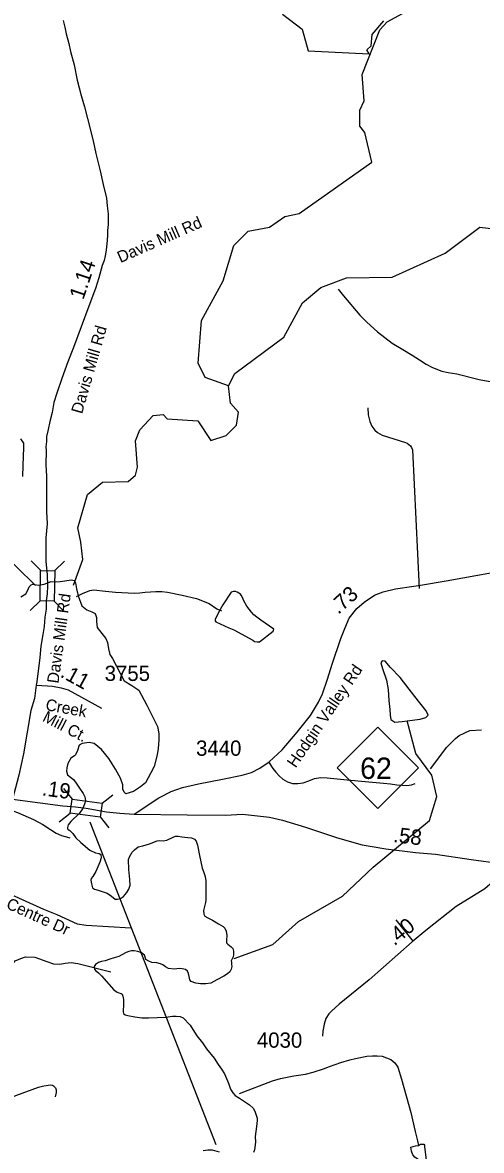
# Model space of a CAD drawing. Extents: x 1662474 to 1856135, y 779280 to 917889.
# Drawn here: x 1763739 to 1767501, y 787772 to 797012 of the extents above; entities that cross this region are included whole.
import ezdxf

# ---------------------------------------------------------------- set-up
doc = ezdxf.new("R2010")
doc.units = 0
for name, color, linetype in [('Exist Boundary Political City Limit New', 7, 'Continuous'), ('Exist Hydrographic Creek Single Shore', 7, 'Continuous'), ('Exist Hydrographic Misc Water Feature', 7, 'Continuous'), ('Exist Hydrographic Pond Under 1500 Sq Ft', 7, 'Continuous'), ('Exist Road Non-System Type 51', 7, 'Continuous'), ('Exist Road Non-System Type 51 Label', 7, 'Continuous'), ('Exist Road Primary NC Attributed', 7, 'Continuous'), ('Exist Road Primary NC Mileage Hundredths English Label', 7, 'Continuous'), ('Exist Road Primary NC Shield CELL', 7, 'Continuous'), ('Exist Road Primary NC Shield Number Label', 7, 'Continuous'), ('Exist Road Primary NC Structure Standard Bridge CELL', 7, 'Continuous'), ('Exist Road Secondary Mileage Hundredths English Label', 7, 'Continuous'), ('Exist Road Secondary Structure Standard Bridge CELL', 7, 'Continuous'), ('Exist Road Secondary Structure Standard Bridge Number Label', 7, 'Continuous'), ('Exist Road Secondary Type 51 Attributed', 7, 'Continuous'), ('Exist Road Secondary Type 51 Label', 7, 'Continuous'), ('Exist Road Secondary Type 51 Number Label', 7, 'Continuous'), ('Map Preparation Boundary City Limit Buffer Line', 7, 'Continuous')]:
    doc.layers.add(name, color=color, linetype=linetype)

msp = doc.modelspace()

# ---------------------------------------------------------------- linework, layer by layer
at = {"layer": 'Exist Boundary Political City Limit New'}
msp.add_lwpolyline([(1765869.6, 797080), (1766032.1, 796958), (1766079.6, 796781.8), (1766581.9, 796755.1), (1766561.9, 796790.2), (1766596.1, 796822.4), (1766604.1, 796914.9), (1766700.6, 797025.5)], dxfattribs=at)
at = {"layer": 'Exist Hydrographic Creek Single Shore'}
for points in [[(1763722.4, 793602.2), (1763747, 793567.3), (1763748.4, 793532.4), (1763742.4, 793384.9), (1763738.9, 793294.6)], [(1763725.5, 792308.8), (1763766, 792333.4), (1763783.8, 792361.2), (1763795.1, 792388.8), (1763809.2, 792406.4), (1763824.2, 792410.6), (1763841.5, 792407.4), (1763870.9, 792404.6), (1763916.6, 792412.7), (1763972.8, 792434.5), (1764009.5, 792429.8), (1764048.6, 792434), (1764141, 792446.8), (1764161.5, 792441.6), (1764173.5, 792421.6), (1764182, 792372.8), (1764195.1, 792316.6), (1764226, 792234.5), (1764265.1, 792201.7), (1764307.1, 792185.4), (1764333.6, 792171.8), (1764346.8, 792139.5), (1764345.8, 792106.7), (1764351.5, 792057.3)], [(1764351.5, 792057.3), (1764390.4, 792007.8), (1764420.8, 791965.8), (1764436.5, 791933.2), (1764443.1, 791882.6), (1764453.9, 791834.8), (1764475.9, 791802.5), (1764572, 791620.3), (1764636.5, 791580.7), (1764692.8, 791541.9), (1764759.4, 791421.4), (1764845.8, 791246.3), (1764857, 791188.9), (1764856.8, 791135.6), (1764851.2, 791063.9), (1764841.8, 791012.2), (1764817.6, 790917.4), (1764791.6, 790867.1), (1764746.2, 790783.4), (1764706.6, 790750.6), (1764648.6, 790711.9), (1764587.2, 790693.6), (1764571.1, 790706.7), (1764561.5, 790732.9), (1764560.6, 790767.9), (1764541.8, 790822.4), (1764500.6, 790896.5), (1764446.5, 790984.4), (1764386.4, 791056.8), (1764325.2, 791106.7), (1764285.6, 791114.3), (1764227.4, 791106.9), (1764204, 791091.2), (1764191.1, 791048.9), (1764172.5, 791013.5), (1764164.6, 791004.9), (1764135, 790986.2), (1764110, 790941.6), (1764102.1, 790907.8), (1764099.5, 790879.1), (1764108.8, 790850.6), (1764132.6, 790829), (1764156.2, 790810.1), (1764178, 790780.4), (1764207.6, 790741.1), (1764237.6, 790697.5), (1764249.1, 790667.9), (1764254.4, 790636.1), (1764248.6, 790607.8), (1764230, 790569.9), (1764205, 790536.1), (1764135, 790467.1), (1764114, 790439.5), (1764108.8, 790416.9), (1764109.2, 790406.4), (1764114, 790402.5), (1764128.4, 790394.6), (1764152.9, 790369.4), (1764176.8, 790332.2), (1764216.9, 790295.7), (1764290.1, 790231.6), (1764337.6, 790210.7), (1764368.6, 790205.4), (1764382.2, 790197.2), (1764384.6, 790169.2), (1764372.2, 790134), (1764341, 790058.7), (1764316.6, 790017.2), (1764301.4, 789999.4), (1764299.2, 789986.8), (1764305.2, 789955.8), (1764314, 789924.3), (1764328.9, 789912.2), (1764359.4, 789903.3), (1764432.6, 789879.4), (1764468.2, 789856.6), (1764500, 789830.1), (1764518.1, 789829.6), (1764543.1, 789837.4), (1764565.9, 789852.4), (1764595.1, 789884.7), (1764611.6, 789913.6), (1764621.4, 789946.6), (1764618.1, 789992), (1764610.9, 790074.2), (1764607.6, 790154.5), (1764614.8, 790176.8), (1764639.1, 790216.7), (1764656.5, 790234.2), (1764687.8, 790259.2), (1764726, 790267.9), (1764780.4, 790284.9), (1764841.8, 790308), (1764863, 790312.2), (1764891.9, 790308.8), (1764922.4, 790314.1), (1764974.6, 790337.9), (1764992.5, 790345.8), (1765014.2, 790346.4), (1765045.8, 790340.8)], [(1765045.8, 790340.8), (1765094, 790336.6), (1765123.1, 790334.6), (1765148.1, 790321.4), (1765162.5, 790305.7), (1765173.5, 790274.4), (1765191.1, 790188.1), (1765210.8, 790085.8), (1765223.4, 790058.7), (1765236.5, 790015.9), (1765241.8, 789979.9), (1765241, 789823.8), (1765240, 789803.1), (1765223.9, 789736.9), (1765225, 789708.6), (1765233.9, 789691.2), (1765259.1, 789676.8), (1765297.1, 789659.2), (1765346.2, 789629.8), (1765385.1, 789607.5), (1765398.8, 789592.3), (1765409.2, 789568.7), (1765413.4, 789532.2), (1765410.8, 789496.2), (1765410.5, 789472.9), (1765422.6, 789462.6), (1765449.1, 789441.4), (1765464.1, 789426.2), (1765468.8, 789405.9), (1765469.6, 789376), (1765465.6, 789358.9), (1765450.4, 789325.1), (1765451.8, 789311.2), (1765452.2, 789296.8), (1765454.4, 789278.6), (1765449.1, 789256.6), (1765438.6, 789234.3), (1765418.6, 789218.8), (1765389, 789200.4), (1765332.4, 789171.1), (1765282.8, 789143.8), (1765243.1, 789136.4), (1765198.2, 789136.1), (1765159.4, 789142.9), (1765120.8, 789157.1), (1765110.5, 789170.2), (1765104, 789196.5), (1765098.5, 789220.9), (1765091.4, 789240.6), (1765074.1, 789255.8), (1765047.5, 789261.1), (1765024.8, 789261.9), (1764983, 789257.9), (1764936.5, 789263.4), (1764911.1, 789276.3), (1764888.5, 789292.1), (1764870.9, 789302), (1764841.2, 789308.3), (1764799, 789313.3), (1764774.6, 789323.2), (1764750.8, 789336.9), (1764745.5, 789354.5), (1764738.9, 789373.4), (1764715.2, 789391), (1764685.4, 789402), (1764654.4, 789408.3), (1764633.9, 789406.2), (1764610.2, 789402.6), (1764589.2, 789393.1), (1764554.6, 789373.9), (1764528.4, 789362.1), (1764489.5, 789350.3), (1764455.1, 789338), (1764417.4, 789326.2), (1764386.4, 789318.8), (1764362.8, 789310.9), (1764336.2, 789295.4), (1764327.1, 789280.2), (1764326.2, 789271.3), (1764330, 789258.4), (1764340.2, 789243.5), (1764360.8, 789227.5), (1764387.8, 789202.6), (1764488.8, 789087.6), (1764514, 789069.5), (1764529.8, 789064.5), (1764548.9, 789059.2), (1764556.8, 789053.4), (1764561.5, 789037.4), (1764566.8, 789008.6), (1764566.8, 788971.6), (1764563.2, 788910.4), (1764567.5, 788894.9), (1764580.6, 788884.4), (1764603.8, 788876.6), (1764659.6, 788866.3), (1764718.4, 788859), (1764770.6, 788859.2), (1764915, 788865.2), (1764967.8, 788872.6)], [(1764967.8, 788872.6), (1764999.5, 788872.6), (1765032.6, 788868.7), (1765055.8, 788857.9), (1765112.4, 788798.1), (1765136.2, 788763.2), (1765168, 788712.2), (1765213.4, 788652.9), (1765247, 788605.7), (1765311.1, 788529.1), (1765342.9, 788476.1), (1765369.9, 788438), (1765394.2, 788398.9), (1765419.5, 788343), (1765430.5, 788314.1), (1765443.6, 788274.2), (1765463, 788244), (1765483.5, 788223), (1765517.4, 788200.2), (1765566.5, 788168.7), (1765600.2, 788145.6), (1765628.6, 788118.8), (1765643.9, 788092.9), (1765661.5, 788037.5), (1765661.8, 788018.8), (1765656.2, 787968.7), (1765646.5, 787886.6), (1765647.8, 787840.6), (1765639.9, 787778.4), (1765631.8, 787755.9)], [(1765354.1, 787759.2), (1765296.9, 787774.2), (1765257, 787773.2), (1765220, 787767.7)]]:
    msp.add_lwpolyline(points, dxfattribs=at)
at = {"layer": 'Exist Hydrographic Misc Water Feature'}
for points in [[(1765428.1, 794036), (1765479.2, 794136.8), (1765882.1, 794433.7), (1766034.2, 794716.3), (1766185.2, 794841.1), (1766394.1, 794922.3), (1766769.1, 794927.8), (1767204.3, 795122.4), (1767489.1, 795336.5), (1767623.2, 795320.6), (1767823.1, 795342.8), (1768250.2, 795590.1), (1768652.1, 795877.4), (1769363.3, 796122.1), (1769797.1, 796175.7), (1770106.2, 796248.2), (1770248.3, 796330.6), (1770922.3, 797134.2), (1771172.2, 797175), (1771348.2, 797279.8), (1771875.4, 797511.9), (1772050.3, 797534.6), (1772481.3, 798248), (1772498.3, 798306.6)], [(1765428.1, 794036), (1765237.2, 794105.6), (1765180.2, 794221.6), (1765207.1, 794572.2), (1765385, 794896.9), (1765471.2, 795187.2), (1765589.1, 795303), (1765764.2, 795335.5), (1765890.1, 795424.9), (1766007.2, 795448.7), (1766602.2, 795869.9), (1766545.2, 796110.6), (1766504.2, 796164), (1766505.2, 796295.3), (1766539.1, 796370.1), (1766524.1, 796587), (1766669.1, 796951.6), (1766728.1, 797019.4), (1767004.1, 797168), (1767147.3, 797306.3), (1767266.2, 797546.7), (1767261.3, 798032.6)], [(1766327.1, 794828.3), (1766370.7, 794773.9), (1766503.2, 794614.8), (1766560.8, 794558.3), (1766648.2, 794477.6), (1766769.6, 794386.5), (1766857.1, 794333.8), (1766932.8, 794287.2), (1766994.5, 794248.6), (1767048.2, 794214.2), (1767099.9, 794185.7), (1767175.8, 794155.1), (1767227.6, 794146.7), (1767299.6, 794134.1), (1767483.1, 794088.6), (1767587.1, 794067.8)], [(1764156.2, 792404.4), (1764233.1, 792612.9), (1764217.1, 792754.4), (1764193.1, 792873), (1764271.2, 793147.1), (1764396.1, 793246.3), (1764605, 793251.9), (1764664.1, 793303.2), (1764681.1, 793368.6), (1764666.1, 793585.4), (1764700.2, 793676.7), (1764809.1, 793792.7), (1764893.1, 793800.8), (1764926.1, 793767.3), (1765176.1, 793749.1), (1765283.1, 793589.3), (1765408.2, 793629.4), (1765492.1, 793713.1), (1765510.1, 793821), (1765444.1, 793894.6), (1765428.1, 794036)], [(1764181.4, 792311.6), (1764230, 792334.8), (1764290.3, 792358.4), (1764324.3, 792364.1), (1764420.3, 792355.3), (1764502.1, 792344.6), (1764658.1, 792337.3), (1764700.2, 792341), (1764744.3, 792344.6), (1764832.4, 792351.9), (1764882.5, 792351.5), (1764928.4, 792345.1), (1765048.1, 792320.1), (1765166, 792295.2), (1765269.6, 792252.3), (1765333.2, 792209.7), (1765369, 792193.5)], [(1765473.2, 789344.9), (1765791, 789459.8), (1766001.2, 789649.2), (1766361.1, 789855.2), (1766613.1, 790092.9), (1767074.1, 790474.1), (1767134.1, 790673.1), (1767094.2, 790847.9), (1766962.1, 791024.6), (1766892.7, 791291.4)], [(1767082.7, 790897.8), (1767127.4, 790956.8), (1767214.3, 791072.1), (1767289, 791147.4), (1767319.3, 791171.2), (1767405.6, 791212.5), (1767501.6, 791217.7)], [(1763033.9, 790406.2), (1763046, 790414.1), (1763080.3, 790435.7), (1763156.5, 790483.2), (1763291.1, 790524.1), (1763373.1, 790541.4), (1763595.3, 790565.6), (1763639.4, 790565.2), (1763669.2, 790553), (1763697.3, 790540.7), (1763828.7, 790483.7), (1763904.6, 790443), (1763968.1, 790400.5), (1764013.9, 790372.1), (1764059.8, 790351.8), (1764117.6, 790335.3), (1764127.7, 790333.2)], [(1763669.2, 789312.7), (1763679.2, 789324.6), (1763725.4, 789344.3), (1763763.5, 789357.9), (1763841.4, 789355.3), (1763879.6, 789343), (1763929.2, 789322.5), (1763993.2, 789300.1), (1764045, 789299.6), (1764089.3, 789307.2), (1764137.3, 789312.9), (1764193.3, 789304.4), (1764464, 789235.4)], [(1765518.7, 788238), (1765789.6, 788343.1), (1765853.8, 788362.5), (1765962.1, 788383.6), (1766058.2, 788396.9), (1766122.4, 788414.3), (1766206.7, 788439.7), (1766254.7, 788459.2), (1766349, 788492.5), (1766423.2, 788513.9), (1766467.3, 788525.6), (1766561.4, 788544.8), (1766607.6, 788546.4), (1766647.5, 788546.1), (1766687.5, 788543.8), (1766721.4, 788531.5), (1766757.5, 788517.1), (1766791.1, 788490.9), (1766814.9, 788454.7), (1766846, 788356.4), (1766921.9, 788083.7), (1766956.6, 787927.4), (1766975.8, 787851.2), (1766985.7, 787813.1)]]:
    msp.add_lwpolyline(points, dxfattribs=at)
at = {"layer": 'Exist Hydrographic Pond Under 1500 Sq Ft'}
for points in [[(1765380.9, 792241), (1765358.8, 792203.2), (1765318.7, 792126), (1765319.2, 792111.5), (1765324.3, 792102.7), (1765393.7, 792070.9), (1765429.5, 792054.6), (1765471.4, 792036.2), (1765626.8, 791952.9), (1765640.7, 791942.8), (1765662.7, 791938.7), (1765682.6, 791938.5), (1765793.3, 792027.6), (1765799.5, 792043.6), (1765694, 792115.4), (1765660.3, 792141.2), (1765634.7, 792159.6), (1765614.8, 792181.9), (1765577, 792232.4), (1765553.4, 792275.6), (1765541.7, 792301.7), (1765531.9, 792321.9), (1765525.7, 792329.9), (1765497.8, 792346.1), (1765484.1, 792350.2), (1765469.9, 792350.4), (1765449.8, 792346.5), (1765380.9, 792241)], [(1766892.7, 791291.4), (1767000, 791305.5), (1767044.2, 791318.2), (1767064.7, 791338.7), (1767047.3, 791373.4), (1766954.2, 791490.1), (1766835.9, 791646.2), (1766755.4, 791728.2), (1766712.8, 791781.8), (1766686, 791783.4), (1766676.5, 791767.7), (1766689.1, 791720.3), (1766723.8, 791624.1), (1766736.5, 791548.4), (1766742.8, 791458.5), (1766749.1, 791386), (1766752.2, 791338.7), (1766758.6, 791302.4), (1766791.7, 791281.9), (1766850.1, 791285), (1766892.7, 791291.4)], [(1766985.7, 787813.1), (1767001.7, 787823), (1767021.8, 787824.8), (1767029.8, 787822.8), (1767033.7, 787814.7), (1767035.5, 787800.7), (1767048.6, 787694.6), (1767048.6, 787684.6), (1767042.5, 787678.6), (1767024.4, 787678.8), (1766990.6, 787693.1), (1766972.8, 787703.2), (1766954.7, 787717.3), (1766938.9, 787737.5), (1766927.2, 787765.6), (1766921.5, 787799.6), (1766959.6, 787809.3), (1766985.7, 787813.1)]]:
    msp.add_lwpolyline(points, dxfattribs=at)
at = {"layer": 'Exist Road Non-System Type 51'}
msp.add_line((1766798.6, 789660.5), (1766941.8, 789482.9), dxfattribs=at)
for points in [[(1766569.6, 793856.2), (1766572.6, 793798.8), (1766585.9, 793744.7), (1766602.9, 793706.4), (1766628.1, 793673.6), (1766649.9, 793654.4), (1766686.4, 793632.9), (1766782.1, 793601.4), (1766878.2, 793573.4), (1766892.4, 793566.5), (1766918.1, 793544.9), (1766927.9, 793530), (1766934.9, 793512.7), (1766991.1, 792376.2)], [(1765762.1, 790948.1), (1765791, 790902.6), (1765814.9, 790872.6), (1765842.6, 790842.2), (1765874.1, 790814.9), (1765911.8, 790793.2), (1765952.2, 790779.6), (1765995.9, 790777.4), (1766040.9, 790784.7), (1766086.4, 790800.8), (1766133.1, 790819.1), (1766183.8, 790826.9), (1766237, 790824.6), (1766291.4, 790818.9), (1766346, 790815.1), (1766401.6, 790808.4), (1766459.4, 790802.7), (1766518, 790797.4), (1766578, 790791.9), (1766638.6, 790785.4), (1766698.6, 790781), (1766754.2, 790775), (1766807.1, 790768.7), (1766853.4, 790764.8), (1766890.1, 790762.9), (1766927.2, 790767.4), (1766958.2, 790778.9)], [(1763365.6, 789990.4), (1763528.1, 789921.4), (1763911.4, 789748.7), (1764019.2, 789704.9), (1764186.9, 789628.8), (1764261.8, 789617.8), (1764626.9, 789594.7)], [(1762600.9, 788564.8), (1762780.4, 788378.4), (1762865.1, 788294.2), (1762917.4, 788254.8), (1762956.2, 788235.4), (1762987.2, 788223.9), (1763094.9, 788202), (1763225.2, 788182.1), (1763356.8, 788168.9), (1763499, 788158.7), (1763531.6, 788163.2), (1763552.6, 788169.2), (1763684.6, 788223.2), (1763870.9, 788290.5), (1763913.4, 788301), (1763967.8, 788309.1), (1763984, 788306.2), (1763994.5, 788301.2), (1764010, 788285.5), (1764014.5, 788269.2), (1764015.9, 788247.9), (1764006.6, 788210.2)]]:
    msp.add_lwpolyline(points, dxfattribs=at)
at = {"layer": 'Exist Road Primary NC Attributed'}
for points in [[(1763656.4, 790650.2), (1763883.6, 790620), (1764069.5, 790594.9), (1764174.6, 790586.3), (1764260.8, 790575.9)], [(1764260.8, 790575.9), (1764426.6, 790546.9), (1764535.8, 790535.1), (1764655.3, 790527.8)], [(1764655.3, 790527.8), (1765087.7, 790522.6), (1765403.4, 790519.6), (1765542.1, 790526.3), (1765764.9, 790502.7), (1765871.2, 790477.6), (1766060, 790420.8), (1766321.2, 790332.2), (1766523.3, 790275.4), (1766604.5, 790263.6), (1766718.1, 790243), (1766961.6, 790213.5), (1767123.9, 790198.7), (1767416, 790155.2), (1767659.5, 790122.7)]]:
    msp.add_lwpolyline(points, dxfattribs=at)
at = {"layer": 'Exist Road Primary NC Shield CELL'}
msp.add_lwpolyline([(1766319.4, 790905.6), (1766652.4, 791238.6), (1766985.4, 790905.6), (1766652.4, 790572.7)], close=True, dxfattribs=at)
at = {"layer": 'Exist Road Primary NC Structure Standard Bridge CELL'}
for p, q in [((1764075.9, 790738.6), (1764145.2, 790649)), ((1764391, 790617.1), (1764480.5, 790686.4)), ((1764041, 790464.9), (1764130.5, 790534.2)), ((1764376.7, 790504.9), (1764445.9, 790415.4))]:
    msp.add_line(p, q, dxfattribs=at)
msp.add_lwpolyline([(1764145.2, 790649), (1764391.1, 790617.7), (1764376.4, 790502.8), (1764130.5, 790534.2)], close=True, dxfattribs=at)
at = {"layer": 'Exist Road Secondary Structure Standard Bridge CELL'}
for p, q in [((1763888.5, 792522.2), (1763809.9, 792603.6)), ((1764001.7, 792520.3), (1764083.1, 792598.9)), ((1763802.4, 792195.7), (1763883.8, 792274.4)), ((1764078.2, 792191), (1763999.6, 792272.4))]:
    msp.add_line(p, q, dxfattribs=at)
msp.add_lwpolyline([(1763883.8, 792274.4), (1763888, 792522.2), (1764003.8, 792520.3), (1763999.6, 792272.4)], close=True, dxfattribs=at)
at = {"layer": 'Exist Road Secondary Structure Standard Bridge Number Label'}
for p, q in [((1763845.2, 792400.1), (1762618.4, 793600.8)), ((1764291.9, 790464.4), (1765323, 787821.4))]:
    msp.add_line(p, q, dxfattribs=at)
at = {"layer": 'Exist Road Secondary Type 51 Attributed'}
for points in [[(1764073.5, 797028.9), (1764086.7, 796975.8), (1764095.9, 796920.3), (1764119.9, 796842.2), (1764131.6, 796776.2), (1764161.7, 796665.1), (1764188.2, 796539.3), (1764220.9, 796415.5), (1764247.9, 796322.4), (1764271.3, 796225.5), (1764317.9, 796043.2), (1764341.2, 795938.5), (1764376.1, 795798.8), (1764399.1, 795686.8), (1764426.6, 795573.9), (1764432.7, 795511), (1764442.1, 795445.9), (1764441.7, 795357.3), (1764436.7, 795309.3), (1764435.3, 795270.6), (1764433.8, 795230.6), (1764428, 795173), (1764422.3, 795132.7), (1764416.1, 795101), (1764408.4, 795062.8), (1764393.3, 795021.6), (1764365.8, 794921.1), (1764336.1, 794833.1), (1764282.4, 794688.2), (1764155.8, 794349.1), (1764109.6, 794232.3), (1764061.9, 794096.4), (1764021.7, 793975.6), (1763995.8, 793899.6), (1763982.6, 793817.6), (1763962.7, 793742.9), (1763948.9, 793679.5), (1763936.9, 793621.6), (1763936.2, 793580.9), (1763930.7, 793537.1), (1763933.1, 793507.6), (1763929.3, 793389.2), (1763936.2, 793295.9), (1763936.2, 793131.4), (1763936.1, 793007.5), (1763941.6, 792906.7), (1763930.7, 792791.6), (1763930.7, 792599.8), (1763942.3, 792488.3), (1763945.1, 792398.7)], [(1764655.3, 790527.8), (1764857.5, 790661.3), (1764957.8, 790712.9), (1765050.8, 790746.9), (1765180.6, 790774.9), (1765379.8, 790814.7), (1765539.2, 790847.2), (1765615.9, 790868.6), (1765685.2, 790904), (1765762, 790957.1), (1765866.7, 791054.5), (1765989.5, 791198), (1766098.9, 791336.8), (1766164.5, 791444.1), (1766198.7, 791512.4), (1766238.9, 791633.1), (1766277.2, 791755.7), (1766349.6, 791966.9), (1766381.8, 792049.3), (1766416, 792131.8), (1766480.4, 792212.2), (1766538.7, 792264.5), (1766625.3, 792321), (1766695.7, 792349.1), (1766796.3, 792373.2), (1766947.2, 792395.4), (1767001.1, 792403.9), (1767212.8, 792437.6), (1767591.1, 792507)], [(1763945.1, 792398.7), (1763941.8, 792333.6), (1763932.9, 792275.4), (1763931.9, 792206.8), (1763923.4, 792142.1), (1763917.6, 792065.3), (1763905.7, 791998.9), (1763888.6, 791904.1), (1763882.4, 791811.9), (1763855.6, 791611.9), (1763851.8, 791584.7)], [(1763851.8, 791584.7), (1763836.5, 791475.6), (1763806.9, 791376.2), (1763746.4, 791020.6), (1763709.5, 790847.9), (1763681.1, 790741.7), (1763656.4, 790650.2)], [(1763851.8, 791584.7), (1763942.8, 791579), (1763983.9, 791576.7), (1764057, 791563), (1764114.1, 791544.8), (1764386, 791396.2)], [(1767659.5, 790122.7), (1767640.3, 790051.9), (1767616.7, 790004.7), (1767591.6, 789970.7), (1767529.7, 789914.7), (1767295, 789771.5), (1767045.7, 789574.6), (1766932.1, 789481.6), (1766579.4, 789170.3), (1766334.5, 788971.8), (1766271.6, 788912.7), (1766248.9, 788890.7), (1766226.8, 788853.8), (1766210.5, 788808), (1766200.2, 788749), (1766197.3, 788707.7)]]:
    msp.add_lwpolyline(points, dxfattribs=at)
at = {"layer": 'Map Preparation Boundary City Limit Buffer Line'}
msp.add_lwpolyline([(1765869.6, 797080), (1766032.1, 796958), (1766079.6, 796781.8), (1766581.9, 796755.1), (1766561.9, 796790.2), (1766596.1, 796822.4), (1766604.1, 796914.9), (1766700.6, 797025.5)], dxfattribs=at)

# ---------------------------------------------------------------- texts
at = {"layer": 'Exist Road Non-System Type 51 Label'}
for s, rotation, p in [('Davis Mill Rd', 23.76161, (1764541.6, 795041.3)), ('Centre Dr', 335.64373, (1763598.2, 789759.5))]:
    msp.add_text(s, height=95, rotation=rotation, dxfattribs=at).set_placement(p)
at = {"layer": 'Exist Road Primary NC Mileage Hundredths English Label'}
for s, rotation, p in [('.19', 352.31602, (1763894.3, 790681.6)), ('.58', 353.08877, (1766774, 790299.2))]:
    msp.add_text(s, height=125, rotation=rotation, dxfattribs=at).set_placement(p)
at = {"layer": 'Exist Road Primary NC Shield Number Label'}
msp.add_text('62', height=175, dxfattribs=at).set_placement((1766506.5, 790815.9))
at = {"layer": 'Exist Road Secondary Mileage Hundredths English Label'}
for s, rotation, p in [('1.14', 71.35192, (1764237.3, 794735.8)), ('.73', 41.85845, (1766327.7, 792158.9)), ('.11', 331.34509, (1764041.5, 791655.7)), ('.40', 39.28941, (1766787.1, 789443.7))]:
    msp.add_text(s, height=125, rotation=rotation, dxfattribs=at).set_placement(p)
at = {"layer": 'Exist Road Secondary Type 51 Label'}
for s, rotation, p in [('Davis Mill Rd', 73.9534, (1764227.1, 793801.2)), ('Davis Mill Rd', 82.05943, (1764033.3, 791594.2)), ('Hodgin Valley Rd', 55.73508, (1765978, 790900.2)), ('Creek ', 349.8142, (1763923, 791380.3)), ('Mill Ct. ', 332.41366, (1763895.6, 791294.2))]:
    msp.add_text(s, height=95, rotation=rotation, dxfattribs=at).set_placement(p)
at = {"layer": 'Exist Road Secondary Type 51 Number Label'}
for s, p in [('3755', (1764412.5, 791618.5)), ('3440', (1765161.8, 791005.6)), ('4030', (1765660.4, 788613.8))]:
    msp.add_text(s, height=125, dxfattribs=at).set_placement(p)

doc.saveas('drawing.dxf')
